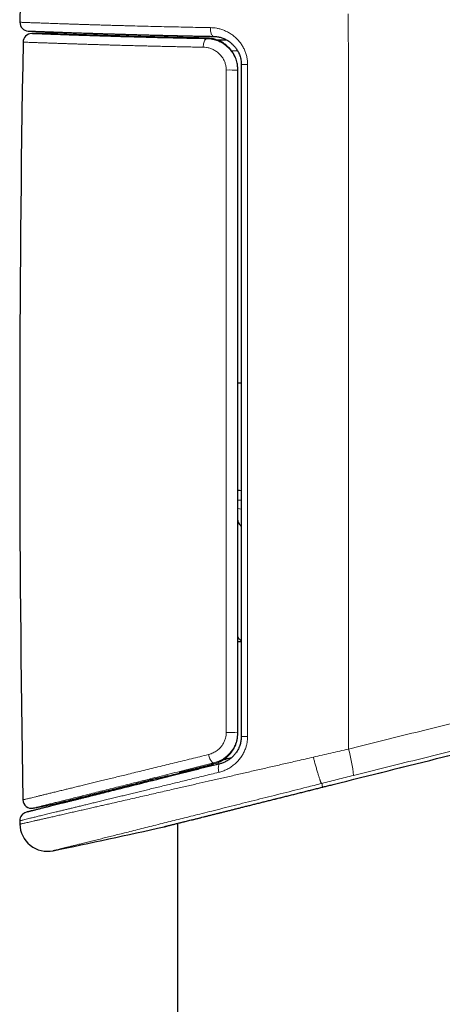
# Model space of a CAD drawing. Header units: millimetres. Extents: x 8 to 791, y 12 to 1717.
# Tile 328 of 344: x 685 to 710, y 1333 to 1390. Entities that reach past the tile are written whole.
import ezdxf

# ---------------------------------------------------------------- set-up
doc = ezdxf.new("R2010")
doc.units = ezdxf.units.MM

msp = doc.modelspace()

# ---------------------------------------------------------------- linework, layer by layer
at = {"color": 7, "linetype": 'Continuous', "lineweight": 30}
for p, q in [((685.383, 1390.818), (685.363, 1389.797)), ((687.449, 1389.137), (686.042, 1389.137)), ((688.075, 1389.117), (688.923, 1389.07)), ((691.512, 1388.989), (691.547, 1388.986)), ((694.496, 1389.02), (694.496, 1388.911)), ((696.728, 1388.787), (697.321, 1388.787)), ((697.996, 1368.887), (698.196, 1368.887)), ((698.196, 1362.643), (697.996, 1362.678)), ((698.196, 1362.625), (697.996, 1362.661)), ((697.995, 1362.11), (698.194, 1362.084)), ((698.196, 1353.887), (697.996, 1353.887)), ((697.382, 1347.111), (697.647, 1347.179)), ((695.784, 1346.57), (695.956, 1346.61)), ((693.94, 1346.104), (693.882, 1346.088)), ((694.496, 1346.242), (694.496, 1346.194)), ((694.643, 1346.318), (694.647, 1346.319)), ((694.496, 1343.355), (694.496, 1085.729))]:
    msp.add_line(p, q, dxfattribs=at)
at = {"color": 8, "linetype": 'Continuous', "lineweight": 0}
for p, q in [((687.068, 1389.135), (687.05, 1389.136)), ((690.901, 1389.004), (691.035, 1389.004)), ((696.208, 1388.876), (696.199, 1388.876)), ((697.985, 1388.139), (697.633, 1388.139)), ((698.194, 1361.58), (697.994, 1361.606)), ((695.831, 1346.615), (695.784, 1346.57)), ((696.614, 1346.813), (696.605, 1346.811)), ((694.596, 1346.306), (694.643, 1346.318)), ((702.856, 1345.67), (702.866, 1345.672)), ((702.919, 1345.46), (702.919, 1345.461)), ((703.517, 1345.61), (703.517, 1345.61))]:
    msp.add_line(p, q, dxfattribs=at)
at = {"color": 8, "linetype": 'Continuous', "lineweight": 0, "flags": 128}
for points in [[(704.404, 1390.281), (704.407, 1387.003), (704.41, 1383.725), (704.413, 1380.447), (704.414, 1377.168), (704.416, 1373.89), (704.416, 1370.611), (704.417, 1367.333), (704.417, 1364.054), (704.416, 1360.776), (704.415, 1357.497), (704.414, 1354.219), (704.412, 1350.941), (704.409, 1347.662)], [(696.591, 1388.977), (696.573, 1388.98), (696.547, 1388.991), (696.522, 1389.011), (696.499, 1389.04), (696.478, 1389.077), (696.458, 1389.121), (696.442, 1389.171), (696.428, 1389.228), (696.417, 1389.288), (696.41, 1389.352), (696.406, 1389.419), (696.406, 1389.486)], [(687.542, 1389.119), (687.507, 1389.131), (687.466, 1389.137)], [(696.199, 1388.841), (696.17, 1388.834), (696.142, 1388.817), (696.115, 1388.792), (696.09, 1388.758), (696.067, 1388.716), (696.046, 1388.667), (696.028, 1388.611), (696.013, 1388.551), (696.002, 1388.486), (695.994, 1388.419), (695.991, 1388.35)], [(696.605, 1346.866), (696.579, 1346.867), (696.55, 1346.877), (696.52, 1346.895), (696.49, 1346.921), (696.46, 1346.955), (696.431, 1346.996), (696.402, 1347.044), (696.376, 1347.097), (696.351, 1347.155), (696.329, 1347.216), (696.309, 1347.28), (696.293, 1347.345)], [(696.954, 1346.81), (696.94, 1346.805), (696.92, 1346.79), (696.903, 1346.768), (696.889, 1346.738), (696.878, 1346.702), (696.871, 1346.659), (696.866, 1346.611), (696.865, 1346.558), (696.868, 1346.501), (696.874, 1346.441), (696.883, 1346.38), (696.896, 1346.317)]]:
    msp.add_lwpolyline(points, dxfattribs=at)
at = {"color": 7, "linetype": 'Continuous', "lineweight": 30, "flags": 128}
msp.add_lwpolyline([(685.353, 1343.509), (685.354, 1343.484), (685.354, 1343.459), (685.355, 1343.434), (685.355, 1343.409), (685.356, 1343.384), (685.356, 1343.359), (685.357, 1343.333), (685.357, 1343.308)], dxfattribs=at)
at = {"color": 7, "linetype": 'Continuous', "lineweight": 30}
for centre, radius, start, end in [((685.863, 1389.787), 0.5, 178.9356, 267.7571), ((686.042, 1388.637), 0.5, 90, 178.9877), ((687.449, 1388.637), 0.5, 88.983, 89.9962), ((1945.291, 1366.387), 1259.945, 178.987731, 180.985327), ((686.032, 1344.729), 0.5, 180.9451, 282.0421), ((604.495, 1740.548), 404.63, 281.64037, 281.8587), ((685.853, 1343.518), 0.5, 103.9962, 181.0409), ((686.957, 1343.338), 1.6, 181.0491, 281.7296), ((604.495, 1740.548), 407.28, 281.72816, 282.65641), ((693.621, 1343.652), 0.5, 282.8036, 283.9889)]:
    msp.add_arc(centre, radius, start, end, dxfattribs=at)
at = {"color": 8, "linetype": 'Continuous', "lineweight": 0}
for centre, radius, start, end in [((687.455, 1388.95), 0.188, 64.3987, 89.4048), ((687.457, 1388.638), 0.499, 88.983, 90.0019), ((689.697, 1389.007), 1.626, 176.0881, 176.7311), ((697.534, 1376.673), 10.357, 87.4464, 91.1522), ((698.487, 1382.597), 4.758, 89.0941, 93.5079), ((697.535, 1360.659), 12.031, 269.0093, 272.1972), ((698.487, 1353.936), 5.548, 266.9902, 270.7781), ((696.336, 1345.283), 8.417, 5.8167, 16.4236)]:
    msp.add_arc(centre, radius, start, end, dxfattribs=at)
for points, knots in [([(696.406, 1389.486), (696.176, 1389.491), (695.716, 1389.499), (695.042, 1389.512), (694.379, 1389.526), (693.73, 1389.54), (693.095, 1389.555), (692.476, 1389.571), (691.975, 1389.584), (691.585, 1389.594), (691.277, 1389.602), (690.958, 1389.611), (690.628, 1389.621), (690.306, 1389.63), (689.998, 1389.639), (689.702, 1389.648), (689.419, 1389.657), (689.145, 1389.665), (688.884, 1389.674), (688.636, 1389.681), (688.401, 1389.689), (688.174, 1389.697), (687.957, 1389.704), (687.75, 1389.711), (687.543, 1389.718), (687.336, 1389.725), (687.132, 1389.732), (686.938, 1389.739), (686.757, 1389.745), (686.589, 1389.751), (686.434, 1389.757), (686.29, 1389.762), (686.158, 1389.767), (686.038, 1389.771), (685.93, 1389.775), (685.831, 1389.779), (685.742, 1389.782), (685.663, 1389.785), (685.576, 1389.789), (685.489, 1389.792), (685.417, 1389.795), (685.372, 1389.796), (685.366, 1389.796), (685.363, 1389.797)], [0, 0, 0, 0, 0.035513, 0.071154, 0.106858, 0.142784, 0.178774, 0.214989, 0.25127, 0.269474, 0.287687, 0.309481, 0.331276, 0.353127, 0.374979, 0.395806, 0.416633, 0.43751, 0.458387, 0.478027, 0.497668, 0.51735, 0.537032, 0.556202, 0.575381, 0.597181, 0.61898, 0.640837, 0.662694, 0.683526, 0.704358, 0.72524, 0.746122, 0.765767, 0.785412, 0.8051, 0.824787, 0.843962, 0.863146, 0.897249, 0.931352, 0.965676, 1, 1, 1, 1]), ([(698.562, 1387.354), (698.559, 1387.431), (698.554, 1387.586), (698.513, 1387.815), (698.45, 1388.039), (698.36, 1388.253), (698.249, 1388.455), (698.116, 1388.646), (697.963, 1388.821), (697.791, 1388.979), (697.602, 1389.12), (697.397, 1389.24), (697.178, 1389.339), (696.969, 1389.408), (696.772, 1389.452), (696.589, 1389.479), (696.467, 1389.484), (696.406, 1389.486)], [0, 0, 0, 0, 0.066897, 0.134028, 0.200936, 0.268156, 0.335596, 0.402834, 0.472005, 0.541389, 0.610583, 0.683157, 0.755943, 0.828541, 0.885662, 0.942873, 1, 1, 1, 1]), ([(696.199, 1388.841), (696.002, 1388.845), (695.609, 1388.852), (695.033, 1388.864), (694.5, 1388.876), (694.01, 1388.887), (693.56, 1388.898), (693.069, 1388.91), (692.54, 1388.924), (691.98, 1388.939), (691.456, 1388.954), (690.969, 1388.968), (690.516, 1388.982), (690.106, 1388.995), (689.738, 1389.006), (689.406, 1389.017), (689.052, 1389.029), (688.68, 1389.041), (688.3, 1389.054), (687.951, 1389.066), (687.632, 1389.078), (687.343, 1389.088), (687.081, 1389.098), (686.846, 1389.107), (686.639, 1389.114), (686.462, 1389.121), (686.314, 1389.127), (686.206, 1389.131), (686.129, 1389.134), (686.079, 1389.136), (686.048, 1389.137), (686.044, 1389.137), (686.042, 1389.137)], [0, 0, 0, 0, 0.032825, 0.065662, 0.098488, 0.125686, 0.152891, 0.180089, 0.216829, 0.253568, 0.290518, 0.323856, 0.357206, 0.390544, 0.418177, 0.445817, 0.47345, 0.510792, 0.548133, 0.585695, 0.621947, 0.658408, 0.694868, 0.731769, 0.76867, 0.806021, 0.843372, 0.880943, 0.910699, 0.940472, 0.970244, 1, 1, 1, 1]), ([(687.05, 1389.136), (687.047, 1389.136), (687.043, 1389.136), (687.063, 1389.136), (687.07, 1389.136)], [0, 0, 0, 0, 0.605342, 1, 1, 1, 1]), ([(691.035, 1389.004), (690.902, 1389.008), (690.635, 1389.016), (690.258, 1389.027), (689.899, 1389.038), (689.556, 1389.049), (689.23, 1389.06), (688.923, 1389.07), (688.637, 1389.08), (688.367, 1389.089), (688.113, 1389.098), (687.88, 1389.106), (687.673, 1389.113), (687.491, 1389.12), (687.336, 1389.125), (687.21, 1389.13), (687.111, 1389.133), (687.07, 1389.135), (687.05, 1389.136)], [0, 0, 0, 0, 0.058576, 0.117194, 0.175811, 0.234388, 0.29434, 0.354338, 0.414335, 0.474288, 0.539034, 0.603836, 0.668638, 0.733384, 0.800008, 0.866692, 0.933376, 1, 1, 1, 1]), ([(687.457, 1389.137), (687.452, 1389.137), (687.447, 1389.137), (687.449, 1389.137), (687.449, 1389.137)], [0, 0, 0, 0, 0.999032, 1, 1, 1, 1]), ([(696.199, 1388.876), (696.115, 1388.877), (695.833, 1388.883), (695.361, 1388.892), (694.789, 1388.904), (694.229, 1388.917), (693.693, 1388.929), (693.182, 1388.942), (692.696, 1388.954), (692.224, 1388.967), (691.766, 1388.979), (691.322, 1388.992), (691.041, 1389), (690.901, 1389.004)], [0, 0, 0, 0, 0.041645, 0.139948, 0.23825, 0.337192, 0.436134, 0.529477, 0.622854, 0.716197, 0.810786, 0.905411, 1, 1, 1, 1]), ([(696.199, 1388.876), (696.199, 1388.869), (696.199, 1388.857), (696.199, 1388.845), (696.199, 1388.841)], [0, 0, 0, 0, 0.6343831, 1, 1, 1, 1]), ([(697.807, 1387.858), (697.806, 1387.862), (697.782, 1387.915), (697.724, 1388.012), (697.633, 1388.148), (697.528, 1388.275), (697.411, 1388.393), (697.283, 1388.501), (697.144, 1388.598), (696.995, 1388.682), (696.842, 1388.751), (696.685, 1388.805), (696.527, 1388.844), (696.364, 1388.869), (696.254, 1388.874), (696.199, 1388.876)], [0, 0, 0, 0, 0.006675, 0.08531, 0.164599, 0.24594, 0.327978, 0.410832, 0.494388, 0.580138, 0.666629, 0.748397, 0.830778, 0.915066, 1, 1, 1, 1]), ([(697.996, 1387.019), (697.993, 1387.098), (697.988, 1387.24), (697.949, 1387.441), (697.895, 1387.623), (697.829, 1387.784), (697.756, 1387.924), (697.668, 1388.064), (697.553, 1388.213), (697.407, 1388.363), (697.247, 1388.494), (697.075, 1388.605), (696.893, 1388.696), (696.713, 1388.762), (696.537, 1388.807), (696.369, 1388.834), (696.256, 1388.839), (696.199, 1388.841)], [0, 0, 0, 0, 0.081422, 0.146752, 0.212273, 0.277609, 0.327392, 0.377176, 0.45059, 0.524256, 0.597685, 0.67006, 0.742657, 0.815043, 0.876652, 0.938388, 1, 1, 1, 1]), ([(685.542, 1388.646), (685.544, 1388.646), (685.548, 1388.646), (685.58, 1388.645), (685.632, 1388.643), (685.709, 1388.64), (685.819, 1388.636), (685.966, 1388.63), (686.144, 1388.624), (686.354, 1388.616), (686.594, 1388.607), (686.866, 1388.598), (687.169, 1388.587), (687.457, 1388.577), (687.718, 1388.568), (687.942, 1388.561), (688.176, 1388.553), (688.416, 1388.545), (688.662, 1388.537), (688.913, 1388.529), (689.173, 1388.521), (689.436, 1388.512), (689.702, 1388.504), (689.97, 1388.496), (690.245, 1388.488), (690.524, 1388.48), (690.808, 1388.472), (691.108, 1388.463), (691.426, 1388.454), (691.763, 1388.445), (692.109, 1388.436), (692.456, 1388.427), (692.804, 1388.419), (693.153, 1388.41), (693.508, 1388.402), (693.863, 1388.394), (694.215, 1388.386), (694.565, 1388.378), (694.919, 1388.371), (695.275, 1388.364), (695.632, 1388.357), (695.871, 1388.352), (695.991, 1388.35)], [0, 0, 0, 0, 0.029686, 0.059372, 0.089196, 0.11902, 0.155458, 0.192027, 0.22866, 0.265522, 0.302449, 0.339608, 0.376834, 0.414197, 0.436559, 0.458921, 0.481341, 0.503762, 0.525131, 0.5465, 0.56792, 0.589341, 0.609493, 0.629645, 0.649839, 0.670034, 0.689703, 0.709381, 0.731405, 0.753428, 0.775508, 0.797587, 0.818628, 0.839668, 0.860758, 0.881847, 0.901684, 0.92152, 0.941398, 0.961276, 0.980633, 1, 1, 1, 1]), ([(695.991, 1388.35), (696.053, 1388.346), (696.179, 1388.339), (696.339, 1388.302), (696.469, 1388.257), (696.572, 1388.212), (696.672, 1388.158), (696.767, 1388.096), (696.857, 1388.027), (696.941, 1387.949), (697.02, 1387.864), (697.089, 1387.774), (697.148, 1387.682), (697.196, 1387.592), (697.238, 1387.498), (697.271, 1387.401), (697.298, 1387.301), (697.32, 1387.176), (697.324, 1387.084), (697.326, 1387.027)], [0, 0, 0, 0, 0.0946, 0.190726, 0.245303, 0.300191, 0.35609, 0.412354, 0.466472, 0.520953, 0.576633, 0.632751, 0.681554, 0.73068, 0.777546, 0.82472, 0.872894, 0.921424, 1, 1, 1, 1]), ([(697.326, 1387.027), (697.326, 1386.861), (697.326, 1385.289), (697.327, 1382.312), (697.327, 1378.096), (697.328, 1373.88), (697.328, 1369.664), (697.328, 1365.447), (697.328, 1361.23), (697.327, 1357.013), (697.327, 1352.813), (697.327, 1350.019), (697.327, 1348.63)], [0, 0, 0, 0, 0.013021, 0.122816, 0.232611, 0.342411, 0.452213, 0.56203, 0.671848, 0.781671, 0.891494, 1, 1, 1, 1]), ([(698.562, 1348.389), (698.563, 1349.837), (698.563, 1352.733), (698.563, 1357.078), (698.563, 1361.424), (698.563, 1365.769), (698.563, 1370.115), (698.563, 1374.461), (698.563, 1378.807), (698.563, 1383.105), (698.562, 1385.953), (698.562, 1387.354)], [0, 0, 0, 0, 0.111509, 0.223017, 0.334528, 0.446043, 0.557573, 0.669104, 0.78064, 0.892177, 1, 1, 1, 1]), ([(729.396, 1353.88), (729.012, 1353.785), (727.409, 1353.386), (724.892, 1352.76), (721.845, 1352.002), (718.792, 1351.242), (715.43, 1350.405), (711.757, 1349.491), (708.084, 1348.577), (705.634, 1347.967), (704.409, 1347.662)], [0, 0, 0, 0, 0.0461816, 0.1925895, 0.3024042, 0.412219, 0.5591591, 0.7061043, 0.8530495, 1, 1, 1, 1]), ([(704.709, 1346.136), (705.932, 1346.44), (708.377, 1347.049), (712.044, 1347.963), (715.711, 1348.876), (719.367, 1349.786), (723.013, 1350.694), (726.353, 1351.525), (728.48, 1352.054), (729.396, 1352.282)], [0, 0, 0, 0, 0.1484718, 0.2969478, 0.4454238, 0.5939041, 0.7412518, 0.8885994, 1, 1, 1, 1]), ([(703.517, 1345.61), (710.347, 1347.316), (718.974, 1349.472), (727.599, 1351.635), (729.396, 1352.086)], [0, 0, 0, 0, 0.791729, 1, 1, 1, 1]), ([(697.327, 1348.63), (697.324, 1348.574), (697.32, 1348.46), (697.289, 1348.314), (697.251, 1348.193), (697.211, 1348.095), (697.162, 1347.999), (697.096, 1347.891), (697.005, 1347.773), (696.897, 1347.664), (696.79, 1347.576), (696.686, 1347.506), (696.575, 1347.446), (696.445, 1347.388), (696.349, 1347.361), (696.293, 1347.345)], [0, 0, 0, 0, 0.091612, 0.185075, 0.242711, 0.300768, 0.360113, 0.419886, 0.513453, 0.608547, 0.679459, 0.750947, 0.824184, 0.897995, 1, 1, 1, 1]), ([(696.605, 1346.866), (696.68, 1346.888), (696.808, 1346.924), (696.981, 1347.001), (697.128, 1347.083), (697.27, 1347.179), (697.417, 1347.302), (697.563, 1347.453), (697.684, 1347.614), (697.773, 1347.763), (697.838, 1347.893), (697.893, 1348.03), (697.945, 1348.199), (697.987, 1348.401), (697.993, 1348.558), (697.996, 1348.637)], [0, 0, 0, 0, 0.098764, 0.168229, 0.238248, 0.310062, 0.382516, 0.476023, 0.571031, 0.629692, 0.688735, 0.74899, 0.80967, 0.903982, 1, 1, 1, 1]), ([(696.896, 1346.317), (696.975, 1346.34), (697.134, 1346.384), (697.364, 1346.484), (697.583, 1346.608), (697.788, 1346.759), (697.975, 1346.932), (698.139, 1347.125), (698.278, 1347.333), (698.39, 1347.552), (698.472, 1347.77), (698.525, 1347.982), (698.556, 1348.184), (698.56, 1348.321), (698.562, 1348.389)], [0, 0, 0, 0, 0.089759, 0.179772, 0.2695, 0.358713, 0.448217, 0.537393, 0.621978, 0.706854, 0.791412, 0.860884, 0.930535, 1, 1, 1, 1]), ([(696.605, 1346.811), (696.638, 1346.819), (696.734, 1346.845), (696.889, 1346.903), (697.068, 1346.991), (697.235, 1347.097), (697.386, 1347.219), (697.523, 1347.354), (697.644, 1347.502), (697.741, 1347.648), (697.79, 1347.747), (697.811, 1347.789)], [0, 0, 0, 0, 0.063932, 0.189671, 0.315759, 0.441474, 0.560189, 0.679225, 0.797918, 0.913951, 1, 1, 1, 1]), ([(704.409, 1347.662), (704.24, 1347.624), (703.902, 1347.547), (703.394, 1347.431), (702.886, 1347.314), (702.548, 1347.236), (702.378, 1347.196)], [0, 0, 0, 0, 0.249531, 0.499249, 0.74953, 1, 1, 1, 1]), ([(685.357, 1343.308), (685.357, 1343.308), (685.355, 1343.308), (685.365, 1343.31), (685.392, 1343.316), (685.44, 1343.327), (685.507, 1343.342), (685.593, 1343.362), (685.7, 1343.386), (685.826, 1343.415), (685.97, 1343.448), (686.133, 1343.485), (686.313, 1343.526), (686.511, 1343.571), (686.728, 1343.62), (686.961, 1343.673), (687.212, 1343.73), (687.48, 1343.791), (687.766, 1343.856), (688.069, 1343.925), (688.373, 1343.994), (688.677, 1344.063), (688.976, 1344.132), (689.287, 1344.202), (689.589, 1344.271), (689.877, 1344.337), (690.15, 1344.399), (690.43, 1344.463), (690.759, 1344.538), (691.139, 1344.624), (691.575, 1344.724), (692.023, 1344.826), (692.463, 1344.927), (692.891, 1345.024), (693.305, 1345.119), (693.728, 1345.215), (694.129, 1345.307), (694.508, 1345.394), (694.862, 1345.475), (695.221, 1345.557), (695.69, 1345.664), (696.273, 1345.797), (696.977, 1345.958), (697.693, 1346.122), (698.422, 1346.289), (699.162, 1346.459), (699.911, 1346.63), (700.542, 1346.775), (701.05, 1346.892), (701.462, 1346.986), (701.905, 1347.088), (702.22, 1347.16), (702.378, 1347.196)], [0, 0, 0, 0, 0.000017, 0.021205, 0.042416, 0.063697, 0.085002, 0.106517, 0.128031, 0.149643, 0.171256, 0.192572, 0.213889, 0.2353, 0.256711, 0.277958, 0.299228, 0.320635, 0.342042, 0.363542, 0.385042, 0.403562, 0.422082, 0.440661, 0.45924, 0.474138, 0.489036, 0.503964, 0.518892, 0.540332, 0.561772, 0.583302, 0.604831, 0.623372, 0.641913, 0.66051, 0.679108, 0.694018, 0.708928, 0.723867, 0.738806, 0.766769, 0.794816, 0.822911, 0.851142, 0.879422, 0.907838, 0.936304, 0.950577, 0.964857, 0.982423, 1, 1, 1, 1]), ([(685.533, 1344.721), (685.534, 1344.721), (685.536, 1344.722), (685.562, 1344.728), (685.607, 1344.739), (685.67, 1344.754), (685.751, 1344.774), (685.851, 1344.798), (685.971, 1344.827), (686.114, 1344.862), (686.275, 1344.901), (686.455, 1344.945), (686.65, 1344.992), (686.86, 1345.043), (687.088, 1345.099), (687.331, 1345.158), (687.588, 1345.221), (687.846, 1345.283), (688.102, 1345.346), (688.354, 1345.407), (688.618, 1345.471), (688.893, 1345.538), (689.181, 1345.609), (689.482, 1345.682), (689.793, 1345.758), (690.116, 1345.836), (690.451, 1345.918), (690.8, 1346.003), (691.158, 1346.09), (691.546, 1346.185), (691.967, 1346.288), (692.421, 1346.399), (692.887, 1346.513), (693.359, 1346.628), (693.835, 1346.744), (694.314, 1346.861), (694.802, 1346.98), (695.296, 1347.101), (695.792, 1347.223), (696.126, 1347.304), (696.293, 1347.345)], [0, 0, 0, 0, 0.024136, 0.051785, 0.079557, 0.107328, 0.134457, 0.161614, 0.190192, 0.218771, 0.247485, 0.276199, 0.303844, 0.331489, 0.359255, 0.387021, 0.414141, 0.441288, 0.464242, 0.487196, 0.510217, 0.533239, 0.556716, 0.580193, 0.603741, 0.627289, 0.651343, 0.675397, 0.699526, 0.723655, 0.751925, 0.780194, 0.808583, 0.836972, 0.864287, 0.891602, 0.919022, 0.946441, 0.973209, 1, 1, 1, 1]), ([(702.378, 1347.196), (702.394, 1347.136), (702.417, 1347.043), (702.452, 1346.909), (702.483, 1346.794), (702.517, 1346.67), (702.55, 1346.549), (702.584, 1346.433), (702.615, 1346.324), (702.646, 1346.221), (702.676, 1346.123), (702.705, 1346.034), (702.731, 1345.955), (702.756, 1345.884), (702.779, 1345.821), (702.799, 1345.769), (702.817, 1345.728), (702.833, 1345.698), (702.846, 1345.677), (702.853, 1345.672), (702.856, 1345.67)], [0, 0, 0, 0, 0.076454, 0.117446, 0.171627, 0.226185, 0.28193, 0.338084, 0.392266, 0.446824, 0.502568, 0.558723, 0.612905, 0.667463, 0.723207, 0.779361, 0.833543, 0.888101, 0.943846, 1, 1, 1, 1]), ([(696.605, 1346.866), (696.399, 1346.814), (695.985, 1346.71), (695.378, 1346.557), (694.782, 1346.408), (694.194, 1346.26), (693.616, 1346.115), (693.049, 1345.972), (692.497, 1345.834), (691.964, 1345.7), (691.45, 1345.571), (690.956, 1345.447), (690.481, 1345.328), (690.023, 1345.213), (689.583, 1345.103), (689.163, 1344.998), (688.767, 1344.899), (688.401, 1344.807), (688.064, 1344.722), (687.756, 1344.645), (687.473, 1344.575), (687.213, 1344.51), (686.979, 1344.451), (686.77, 1344.399), (686.59, 1344.354), (686.441, 1344.316), (686.321, 1344.287), (686.231, 1344.264), (686.169, 1344.249), (686.136, 1344.24), (686.136, 1344.24), (686.136, 1344.24)], [0, 0, 0, 0, 0.034126, 0.068278, 0.102429, 0.136555, 0.17153, 0.206533, 0.241535, 0.276509, 0.311314, 0.346147, 0.38098, 0.415785, 0.451546, 0.487338, 0.523129, 0.558889, 0.593332, 0.627803, 0.662274, 0.696716, 0.732133, 0.767583, 0.803033, 0.83845, 0.872878, 0.907335, 0.941792, 0.976219, 1, 1, 1, 1]), ([(693.882, 1346.088), (693.967, 1346.11), (694.221, 1346.174), (694.658, 1346.283), (695.139, 1346.404), (695.573, 1346.513), (695.829, 1346.577), (695.957, 1346.61)], [0, 0, 0, 0, 0.129936, 0.388394, 0.647327, 0.823589, 1, 1, 1, 1]), ([(694.596, 1346.306), (694.757, 1346.346), (695.08, 1346.427), (695.578, 1346.552), (696.085, 1346.68), (696.432, 1346.767), (696.605, 1346.811)], [0, 0, 0, 0, 0.24922, 0.498751, 0.749219, 1, 1, 1, 1]), ([(696.605, 1346.866), (696.605, 1346.859), (696.605, 1346.84), (696.605, 1346.822), (696.605, 1346.811)], [0, 0, 0, 0, 0.37897, 1, 1, 1, 1]), ([(696.896, 1346.317), (696.746, 1346.281), (696.447, 1346.208), (696.014, 1346.102), (695.594, 1346), (695.188, 1345.901), (694.786, 1345.803), (694.396, 1345.708), (694.017, 1345.615), (693.649, 1345.525), (693.286, 1345.437), (692.936, 1345.352), (692.598, 1345.27), (692.273, 1345.19), (691.953, 1345.112), (691.641, 1345.036), (691.337, 1344.963), (691.031, 1344.888), (690.721, 1344.813), (690.407, 1344.736), (690.1, 1344.662), (689.806, 1344.59), (689.524, 1344.522), (689.255, 1344.456), (688.993, 1344.393), (688.743, 1344.332), (688.507, 1344.275), (688.282, 1344.22), (688.065, 1344.167), (687.857, 1344.117), (687.658, 1344.068), (687.415, 1344.009), (687.134, 1343.941), (686.829, 1343.867), (686.55, 1343.8), (686.298, 1343.738), (686.074, 1343.684), (685.879, 1343.637), (685.713, 1343.597), (685.58, 1343.564), (685.478, 1343.54), (685.407, 1343.522), (685.362, 1343.511), (685.356, 1343.51), (685.353, 1343.509)], [0, 0, 0, 0, 0.0225447, 0.0451047, 0.0662354, 0.087366, 0.1085481, 0.1297302, 0.1499118, 0.1700934, 0.1903205, 0.2105476, 0.2295698, 0.2485921, 0.267653, 0.2867139, 0.3052747, 0.3238445, 0.3444959, 0.3651472, 0.3858492, 0.4065511, 0.4262762, 0.4460012, 0.465771, 0.4855409, 0.5041341, 0.5227273, 0.5413587, 0.55999, 0.578133, 0.5962849, 0.6299373, 0.6635897, 0.6974753, 0.7313608, 0.7654944, 0.799628, 0.8340093, 0.8683905, 0.9011823, 0.9339742, 0.9669875, 1, 1, 1, 1]), ([(702.866, 1345.672), (703.019, 1345.711), (703.325, 1345.789), (703.786, 1345.905), (704.248, 1346.021), (704.555, 1346.097), (704.709, 1346.136)], [0, 0, 0, 0, 0.2495363, 0.4992572, 0.7495352, 1, 1, 1, 1]), ([(702.856, 1345.67), (702.711, 1345.633), (702.422, 1345.561), (701.905, 1345.431), (701.307, 1345.28), (700.627, 1345.109), (699.95, 1344.939), (699.275, 1344.77), (698.606, 1344.602), (697.941, 1344.435), (697.283, 1344.27), (696.66, 1344.114), (696.073, 1343.967), (695.536, 1343.833), (695.028, 1343.705), (694.545, 1343.585), (694.073, 1343.467), (693.598, 1343.348), (693.121, 1343.228), (692.644, 1343.109), (692.183, 1342.994), (691.74, 1342.883), (691.327, 1342.78), (690.943, 1342.684), (690.587, 1342.595), (690.247, 1342.51), (689.913, 1342.427), (689.587, 1342.346), (689.271, 1342.267), (688.979, 1342.194), (688.712, 1342.127), (688.475, 1342.068), (688.266, 1342.016), (688.082, 1341.97), (687.916, 1341.929), (687.763, 1341.891), (687.628, 1341.857), (687.511, 1341.828), (687.422, 1341.806), (687.358, 1341.79), (687.314, 1341.779), (687.289, 1341.773), (687.28, 1341.77), (687.282, 1341.771), (687.282, 1341.771)], [0, 0, 0, 0, 0.017651, 0.035302, 0.063208, 0.091115, 0.119269, 0.147422, 0.175902, 0.204381, 0.233119, 0.261857, 0.287345, 0.312834, 0.335997, 0.359174, 0.382351, 0.405514, 0.430994, 0.456483, 0.481962, 0.507363, 0.532764, 0.555859, 0.578969, 0.602078, 0.625173, 0.650596, 0.676027, 0.701449, 0.72619, 0.75093, 0.773425, 0.795933, 0.818441, 0.840935, 0.865693, 0.89046, 0.915219, 0.936369, 0.95756, 0.978751, 0.999984, 1, 1, 1, 1]), ([(693.732, 1343.165), (693.732, 1343.165), (693.733, 1343.165), (693.756, 1343.171), (693.794, 1343.18), (693.85, 1343.194), (693.922, 1343.212), (694.01, 1343.234), (694.112, 1343.259), (694.23, 1343.289), (694.364, 1343.322), (694.513, 1343.359), (694.678, 1343.4), (694.858, 1343.445), (695.045, 1343.492), (695.237, 1343.54), (695.427, 1343.587), (695.622, 1343.636), (695.822, 1343.686), (696.031, 1343.738), (696.24, 1343.79), (696.448, 1343.842), (696.653, 1343.893), (696.865, 1343.946), (697.099, 1344.004), (697.357, 1344.069), (697.634, 1344.138), (697.912, 1344.207), (698.191, 1344.277), (698.476, 1344.348), (698.755, 1344.418), (699.029, 1344.486), (699.295, 1344.553), (699.564, 1344.62), (699.854, 1344.693), (700.165, 1344.771), (700.489, 1344.852), (700.809, 1344.932), (701.126, 1345.011), (701.445, 1345.091), (701.754, 1345.168), (702.053, 1345.243), (702.34, 1345.315), (702.629, 1345.387), (702.822, 1345.436), (702.919, 1345.46)], [0, 0, 0, 0, 0.022107, 0.049158, 0.076209, 0.103459, 0.13076, 0.157161, 0.183608, 0.21024, 0.236871, 0.263689, 0.290507, 0.317514, 0.344568, 0.368347, 0.392158, 0.414433, 0.436708, 0.459086, 0.481465, 0.501236, 0.521007, 0.540848, 0.56069, 0.585069, 0.609481, 0.632317, 0.655154, 0.678096, 0.701038, 0.721305, 0.741572, 0.761911, 0.78225, 0.806232, 0.830242, 0.852693, 0.875143, 0.89769, 0.920236, 0.940144, 0.960052, 0.980026, 1, 1, 1, 1]), ([(702.919, 1345.46), (703.018, 1345.485), (703.218, 1345.535), (703.417, 1345.585), (703.517, 1345.61)], [0, 0, 0, 0, 0.499779, 1, 1, 1, 1])]:
    msp.add_open_spline(points, degree=3, knots=knots, dxfattribs=at)
at = {"color": 7, "linetype": 'Continuous', "lineweight": 30}
for points, knots in [([(685.844, 1389.288), (685.844, 1389.288), (685.845, 1389.288), (685.85, 1389.287), (685.863, 1389.287), (685.884, 1389.286), (685.912, 1389.285), (685.948, 1389.284), (685.991, 1389.282), (686.042, 1389.28), (686.1, 1389.278), (686.165, 1389.275), (686.238, 1389.272), (686.317, 1389.269), (686.403, 1389.266), (686.497, 1389.263), (686.598, 1389.259), (686.706, 1389.255), (686.82, 1389.25), (686.942, 1389.246), (687.071, 1389.241), (687.207, 1389.236), (687.35, 1389.231), (687.5, 1389.225), (687.656, 1389.22), (687.819, 1389.214), (687.989, 1389.208), (688.164, 1389.202), (688.347, 1389.196), (688.536, 1389.189), (688.731, 1389.182), (688.933, 1389.176), (689.14, 1389.169), (689.353, 1389.162), (689.572, 1389.155), (689.796, 1389.148), (690.026, 1389.14), (690.262, 1389.133), (690.505, 1389.126), (690.753, 1389.118), (691.007, 1389.111), (691.265, 1389.103), (691.529, 1389.095), (691.797, 1389.088), (692.07, 1389.08), (692.347, 1389.073), (692.629, 1389.065), (692.916, 1389.058), (693.207, 1389.05), (693.502, 1389.043), (693.801, 1389.036), (694.104, 1389.029), (694.411, 1389.022), (694.723, 1389.015), (695.038, 1389.008), (695.357, 1389.001), (695.679, 1388.995), (696.004, 1388.988), (696.308, 1388.983), (696.505, 1388.979), (696.591, 1388.977)], [0, 0, 0, 0, 0.009225, 0.024676, 0.04133, 0.058628, 0.07603, 0.093537, 0.111105, 0.128704, 0.146309, 0.16389, 0.181422, 0.198882, 0.216251, 0.233611, 0.251131, 0.268622, 0.286095, 0.303561, 0.321029, 0.338509, 0.356009, 0.373542, 0.391118, 0.408666, 0.426103, 0.443585, 0.4611, 0.478637, 0.496185, 0.513729, 0.531256, 0.548754, 0.566212, 0.583643, 0.601099, 0.618604, 0.636146, 0.653711, 0.671289, 0.688868, 0.706431, 0.72397, 0.741471, 0.758918, 0.776381, 0.793901, 0.811392, 0.828865, 0.84633, 0.8638, 0.88128, 0.898783, 0.916319, 0.933901, 0.951381, 0.968813, 0.986323, 1, 1, 1, 1]), ([(691.077, 1389.003), (691.058, 1389.004), (690.961, 1389.006), (690.793, 1389.011), (690.572, 1389.018), (690.359, 1389.024), (690.152, 1389.031), (689.951, 1389.037), (689.756, 1389.043), (689.568, 1389.049), (689.386, 1389.055), (689.21, 1389.061), (689.04, 1389.066), (688.876, 1389.072), (688.719, 1389.077), (688.567, 1389.082), (688.422, 1389.087), (688.283, 1389.092), (688.151, 1389.097), (688.027, 1389.101), (687.91, 1389.105), (687.8, 1389.109), (687.697, 1389.112), (687.602, 1389.116), (687.514, 1389.119), (687.433, 1389.122), (687.36, 1389.125), (687.293, 1389.127), (687.234, 1389.129), (687.182, 1389.131), (687.137, 1389.133), (687.1, 1389.134), (687.077, 1389.135), (687.069, 1389.135), (687.068, 1389.135)], [0, 0, 0, 0, 0.008203, 0.041375, 0.074426, 0.107377, 0.140252, 0.173074, 0.205864, 0.238646, 0.271439, 0.304262, 0.337137, 0.370086, 0.403132, 0.436299, 0.469608, 0.503007, 0.536303, 0.569449, 0.602476, 0.635407, 0.668264, 0.70107, 0.733847, 0.76662, 0.799406, 0.832226, 0.865102, 0.89806, 0.931126, 0.96433, 0.997709, 1, 1, 1, 1]), ([(687.07, 1389.136), (687.073, 1389.136), (687.085, 1389.136), (687.135, 1389.137), (687.217, 1389.137), (687.324, 1389.137), (687.412, 1389.137), (687.457, 1389.137)], [0, 0, 0, 0, 0.084707, 0.309371, 0.540543, 0.766931, 1, 1, 1, 1]), ([(687.466, 1389.137), (687.488, 1389.137), (687.555, 1389.135), (687.68, 1389.133), (687.789, 1389.131), (687.844, 1389.13)], [0, 0, 0, 0, 0.192701, 0.590583, 1, 1, 1, 1]), ([(687.844, 1389.13), (687.882, 1389.128), (687.958, 1389.124), (688.036, 1389.12), (688.075, 1389.117)], [0, 0, 0, 0, 0.4966315, 1, 1, 1, 1]), ([(696.206, 1388.876), (696.206, 1388.876), (696.1, 1388.878), (695.893, 1388.882), (695.586, 1388.888), (695.282, 1388.894), (694.982, 1388.901), (694.684, 1388.907), (694.39, 1388.914), (694.098, 1388.92), (693.81, 1388.927), (693.526, 1388.934), (693.246, 1388.941), (692.971, 1388.948), (692.703, 1388.954), (692.439, 1388.961), (692.182, 1388.968), (691.93, 1388.975), (691.683, 1388.982), (691.442, 1388.989), (691.206, 1388.995), (691.039, 1389), (690.952, 1389.003), (690.94, 1389.003)], [0, 0, 0, 0, 0.000449, 0.052305, 0.104176, 0.156088, 0.208077, 0.260177, 0.312425, 0.364855, 0.417504, 0.470338, 0.523112, 0.57563, 0.627954, 0.680119, 0.732161, 0.784116, 0.836019, 0.887905, 0.939808, 0.991754, 1, 1, 1, 1]), ([(691.512, 1388.991), (691.487, 1388.991), (691.381, 1388.994), (691.201, 1388.999), (691.05, 1389.004), (690.974, 1389.006)], [0, 0, 0, 0, 0.136135, 0.569618, 1, 1, 1, 1]), ([(691.209, 1388.995), (691.152, 1388.999), (691.094, 1389.003), (691.036, 1389.004), (691.035, 1389.004)], [0, 0, 0, 0, 0.973067, 1, 1, 1, 1]), ([(697.799, 1387.876), (697.798, 1387.876), (697.782, 1387.911), (697.744, 1387.977), (697.684, 1388.074), (697.616, 1388.166), (697.544, 1388.255), (697.465, 1388.339), (697.382, 1388.418), (697.295, 1388.49), (697.204, 1388.557), (697.109, 1388.618), (697.009, 1388.673), (696.906, 1388.723), (696.8, 1388.765), (696.692, 1388.801), (696.581, 1388.831), (696.468, 1388.853), (696.353, 1388.868), (696.27, 1388.875), (696.224, 1388.875), (696.217, 1388.875)], [0, 0, 0, 0, 0.000239, 0.056668, 0.113509, 0.170705, 0.228182, 0.28585, 0.343594, 0.400452, 0.457504, 0.515361, 0.573471, 0.631879, 0.690613, 0.749689, 0.809101, 0.868831, 0.928843, 0.989091, 1, 1, 1, 1]), ([(696.591, 1388.977), (696.594, 1388.977), (696.632, 1388.978), (696.707, 1388.972), (696.815, 1388.959), (696.922, 1388.938), (697.026, 1388.91), (697.129, 1388.876), (697.229, 1388.834), (697.327, 1388.786), (697.422, 1388.732), (697.512, 1388.672), (697.598, 1388.606), (697.678, 1388.536), (697.753, 1388.46), (697.824, 1388.38), (697.889, 1388.295), (697.949, 1388.205), (698.003, 1388.111), (698.037, 1388.045), (698.052, 1388.011), (698.052, 1388.009)], [0, 0, 0, 0, 0.00477, 0.067029, 0.129052, 0.190521, 0.251152, 0.311102, 0.37108, 0.430795, 0.490028, 0.548581, 0.606288, 0.662985, 0.719071, 0.77458, 0.830464, 0.886482, 0.942342, 0.99777, 1, 1, 1, 1]), ([(697.996, 1387.056), (697.993, 1387.132), (697.988, 1387.259), (697.957, 1387.435), (697.919, 1387.583), (697.87, 1387.725), (697.828, 1387.815), (697.807, 1387.858)], [0, 0, 0, 0, 0.276228, 0.457749, 0.640648, 0.827869, 1, 1, 1, 1]), ([(698.053, 1388.008), (698.056, 1388.003), (698.078, 1387.957), (698.11, 1387.868), (698.148, 1387.742), (698.175, 1387.613), (698.193, 1387.48), (698.195, 1387.391), (698.196, 1387.345)], [0, 0, 0, 0, 0.026507, 0.225129, 0.415975, 0.608197, 0.802594, 1, 1, 1, 1]), ([(697.996, 1387.019), (697.996, 1387.02), (697.996, 1387.032), (697.996, 1387.044), (697.996, 1387.055), (697.996, 1387.056)], [0, 0, 0, 0, 0.094428, 0.952085, 1, 1, 1, 1]), ([(697.996, 1348.637), (697.996, 1350.025), (697.996, 1352.839), (697.996, 1357.078), (697.996, 1361.355), (697.996, 1365.632), (697.996, 1369.909), (697.996, 1374.187), (697.996, 1378.464), (697.996, 1382.742), (697.996, 1385.593), (697.996, 1387.019)], [0, 0, 0, 0, 0.108506, 0.219928, 0.33135, 0.442778, 0.554206, 0.665652, 0.777097, 0.888549, 1, 1, 1, 1]), ([(698.196, 1387.345), (698.196, 1385.946), (698.196, 1383.098), (698.196, 1378.803), (698.196, 1374.46), (698.196, 1370.116), (698.196, 1365.772), (698.196, 1361.428), (698.196, 1357.084), (698.196, 1352.74), (698.196, 1349.844), (698.196, 1348.396)], [0, 0, 0, 0, 0.107823, 0.219331, 0.33084, 0.442352, 0.553873, 0.665396, 0.776927, 0.888463, 1, 1, 1, 1]), ([(698.196, 1360.575), (698.193, 1360.577), (698.173, 1360.595), (698.129, 1360.647), (698.081, 1360.717), (698.045, 1360.793), (698.024, 1360.853), (698.009, 1360.914), (697.998, 1360.978), (697.997, 1361.023), (697.996, 1361.047)], [0, 0, 0, 0, 0.020003, 0.166747, 0.409609, 0.535017, 0.660324, 0.768006, 0.877868, 1, 1, 1, 1]), ([(697.996, 1354.166), (698.008, 1354.141), (698.032, 1354.091), (698.083, 1354.031), (698.138, 1353.989), (698.179, 1353.97), (698.196, 1353.963)], [0, 0, 0, 0, 0.270959, 0.542003, 0.811828, 1, 1, 1, 1]), ([(703.517, 1345.61), (707.788, 1346.678), (716.174, 1348.773), (724.801, 1350.932), (729.156, 1352.024), (729.396, 1352.084)], [0, 0, 0, 0, 0.4950633, 0.972161, 1, 1, 1, 1]), ([(697.811, 1347.789), (697.819, 1347.803), (697.856, 1347.874), (697.906, 1348.01), (697.957, 1348.196), (697.99, 1348.387), (697.994, 1348.517), (697.996, 1348.581)], [0, 0, 0, 0, 0.060783, 0.293447, 0.528732, 0.764737, 1, 1, 1, 1]), ([(697.996, 1348.581), (697.996, 1348.587), (697.996, 1348.603), (697.996, 1348.622), (697.996, 1348.635), (697.996, 1348.637)], [0, 0, 0, 0, 0.3066346, 0.9291377, 1, 1, 1, 1]), ([(698.196, 1348.396), (698.195, 1348.357), (698.193, 1348.28), (698.18, 1348.164), (698.16, 1348.049), (698.128, 1347.929), (698.099, 1347.838), (698.076, 1347.788), (698.072, 1347.779)], [0, 0, 0, 0, 0.180966, 0.364604, 0.548245, 0.7346, 0.954413, 1, 1, 1, 1]), ([(696.738, 1346.851), (696.761, 1346.858), (696.821, 1346.878), (696.914, 1346.917), (697.019, 1346.967), (697.121, 1347.025), (697.218, 1347.088), (697.311, 1347.158), (697.399, 1347.233), (697.482, 1347.313), (697.559, 1347.398), (697.631, 1347.488), (697.697, 1347.582), (697.756, 1347.68), (697.795, 1347.75), (697.812, 1347.787), (697.813, 1347.789)], [0, 0, 0, 0, 0.050085, 0.131044, 0.211689, 0.29194, 0.371742, 0.451071, 0.529926, 0.608337, 0.686542, 0.763568, 0.840551, 0.9179, 0.99535, 1, 1, 1, 1]), ([(698.072, 1347.778), (698.064, 1347.76), (698.044, 1347.71), (698.003, 1347.629), (697.95, 1347.536), (697.89, 1347.447), (697.826, 1347.363), (697.756, 1347.283), (697.682, 1347.208), (697.602, 1347.138), (697.517, 1347.072), (697.428, 1347.012), (697.335, 1346.958), (697.239, 1346.91), (697.141, 1346.868), (697.046, 1346.835), (696.983, 1346.818), (696.954, 1346.811)], [0, 0, 0, 0, 0.035108, 0.102435, 0.170111, 0.237864, 0.30534, 0.372582, 0.440642, 0.509898, 0.580082, 0.651006, 0.722447, 0.794154, 0.86586, 0.938026, 1, 1, 1, 1]), ([(697.131, 1347.033), (697.184, 1347.052), (697.267, 1347.08), (697.352, 1347.103), (697.382, 1347.111)], [0, 0, 0, 0, 0.646573, 1, 1, 1, 1]), ([(696.954, 1346.81), (696.884, 1346.793), (696.703, 1346.747), (696.411, 1346.674), (696.081, 1346.591), (695.754, 1346.509), (695.431, 1346.428), (695.111, 1346.348), (694.795, 1346.269), (694.482, 1346.191), (694.174, 1346.113), (693.869, 1346.037), (693.568, 1345.961), (693.271, 1345.887), (692.978, 1345.814), (692.69, 1345.742), (692.406, 1345.67), (692.126, 1345.6), (691.851, 1345.532), (691.58, 1345.464), (691.315, 1345.398), (691.056, 1345.333), (690.802, 1345.269), (690.553, 1345.207), (690.309, 1345.146), (690.071, 1345.087), (689.839, 1345.028), (689.613, 1344.972), (689.392, 1344.917), (689.177, 1344.863), (688.967, 1344.811), (688.763, 1344.76), (688.566, 1344.71), (688.375, 1344.663), (688.19, 1344.617), (688.011, 1344.572), (687.838, 1344.529), (687.671, 1344.487), (687.51, 1344.447), (687.357, 1344.409), (687.21, 1344.372), (687.071, 1344.337), (686.939, 1344.304), (686.813, 1344.273), (686.693, 1344.243), (686.58, 1344.215), (686.475, 1344.189), (686.376, 1344.164), (686.284, 1344.141), (686.199, 1344.12), (686.121, 1344.1), (686.05, 1344.083), (685.986, 1344.067), (685.929, 1344.053), (685.88, 1344.04), (685.837, 1344.03), (685.802, 1344.021), (685.774, 1344.014), (685.753, 1344.009), (685.739, 1344.005), (685.733, 1344.004), (685.733, 1344.004), (685.732, 1344.004)], [0, 0, 0, 0, 0.010767, 0.028138, 0.045512, 0.062778, 0.080036, 0.097287, 0.114528, 0.131758, 0.148975, 0.166177, 0.183362, 0.200535, 0.217681, 0.23483, 0.251998, 0.269174, 0.286342, 0.303491, 0.32061, 0.337689, 0.354717, 0.371681, 0.388712, 0.405697, 0.422647, 0.439572, 0.456483, 0.473392, 0.490306, 0.507236, 0.524194, 0.541011, 0.557822, 0.574696, 0.591609, 0.608535, 0.625442, 0.642302, 0.659091, 0.675785, 0.692375, 0.709142, 0.725898, 0.742622, 0.759326, 0.776021, 0.792717, 0.809422, 0.826147, 0.842902, 0.859604, 0.876224, 0.892878, 0.909555, 0.926246, 0.942937, 0.959617, 0.976272, 0.992893, 1, 1, 1, 1]), ([(693.94, 1346.102), (693.964, 1346.108), (694.072, 1346.136), (694.27, 1346.185), (694.534, 1346.251), (694.803, 1346.319), (695.077, 1346.388), (695.354, 1346.457), (695.637, 1346.528), (695.863, 1346.585), (695.997, 1346.619), (696.033, 1346.628)], [0, 0, 0, 0, 0.036112, 0.16583, 0.295889, 0.426258, 0.556908, 0.687802, 0.818907, 0.9502, 1, 1, 1, 1]), ([(695.783, 1346.569), (695.734, 1346.558), (695.636, 1346.535), (695.489, 1346.502), (695.343, 1346.469), (695.145, 1346.425), (694.899, 1346.371), (694.7, 1346.328), (694.599, 1346.306), (694.596, 1346.306)], [0, 0, 0, 0, 0.120331, 0.240757, 0.363322, 0.48591, 0.738759, 0.992129, 1, 1, 1, 1]), ([(694.643, 1346.317), (694.647, 1346.318), (694.745, 1346.343), (694.942, 1346.392), (695.232, 1346.465), (695.528, 1346.539), (695.828, 1346.615), (696.132, 1346.691), (696.395, 1346.757), (696.556, 1346.798), (696.614, 1346.813)], [0, 0, 0, 0, 0.006546, 0.156903, 0.307582, 0.458677, 0.610284, 0.762497, 0.915412, 1, 1, 1, 1]), ([(695.957, 1346.61), (696.037, 1346.63), (696.197, 1346.67), (696.404, 1346.736), (696.529, 1346.785), (696.576, 1346.803)], [0, 0, 0, 0, 0.381593, 0.764349, 1, 1, 1, 1]), ([(693.882, 1346.088), (693.626, 1346.03), (693.286, 1345.954), (692.947, 1345.878), (692.863, 1345.859)], [0, 0, 0, 0, 0.754992, 1, 1, 1, 1]), ([(687.646, 1344.554), (687.646, 1344.554), (687.642, 1344.553), (687.656, 1344.557), (687.693, 1344.566), (687.759, 1344.582), (687.85, 1344.605), (687.967, 1344.634), (688.112, 1344.67), (688.282, 1344.713), (688.456, 1344.756), (688.623, 1344.798), (688.807, 1344.844), (689.043, 1344.903), (689.311, 1344.97), (689.57, 1345.035), (689.812, 1345.095), (690.066, 1345.159), (690.338, 1345.227), (690.628, 1345.299), (690.974, 1345.386), (691.379, 1345.487), (691.849, 1345.605), (692.342, 1345.729), (692.69, 1345.816), (692.863, 1345.859)], [0, 0, 0, 0, 0.0000153, 0.0479961, 0.0961495, 0.1443875, 0.1929262, 0.2415512, 0.29048, 0.3394967, 0.3886919, 0.4206815, 0.4526953, 0.5046982, 0.5568046, 0.5939024, 0.6310003, 0.6682466, 0.705493, 0.7444991, 0.7835474, 0.8374675, 0.8914979, 0.9456939, 1, 1, 1, 1]), ([(693.742, 1343.167), (693.742, 1343.167), (693.742, 1343.167), (693.749, 1343.169), (693.763, 1343.172), (693.785, 1343.178), (693.814, 1343.185), (693.85, 1343.194), (693.893, 1343.205), (693.944, 1343.217), (694.001, 1343.232), (694.065, 1343.248), (694.136, 1343.265), (694.214, 1343.285), (694.299, 1343.306), (694.39, 1343.329), (694.489, 1343.353), (694.594, 1343.379), (694.705, 1343.407), (694.824, 1343.437), (694.949, 1343.468), (695.08, 1343.501), (695.217, 1343.535), (695.361, 1343.571), (695.511, 1343.608), (695.667, 1343.647), (695.829, 1343.687), (695.996, 1343.729), (696.168, 1343.772), (696.346, 1343.816), (696.529, 1343.862), (696.719, 1343.909), (696.914, 1343.958), (697.114, 1344.008), (697.319, 1344.059), (697.528, 1344.111), (697.74, 1344.164), (697.957, 1344.219), (698.179, 1344.274), (698.405, 1344.331), (698.635, 1344.388), (698.868, 1344.446), (699.105, 1344.506), (699.346, 1344.566), (699.591, 1344.627), (699.839, 1344.689), (700.089, 1344.751), (700.341, 1344.815), (700.596, 1344.878), (700.853, 1344.943), (701.112, 1345.007), (701.373, 1345.073), (701.636, 1345.139), (701.9, 1345.205), (702.165, 1345.271), (702.432, 1345.338), (702.683, 1345.401), (702.846, 1345.442), (702.92, 1345.46)], [0, 0, 0, 0, 0.0092847, 0.0269325, 0.0446235, 0.0623433, 0.0800841, 0.0978374, 0.1155942, 0.1333437, 0.1510778, 0.1687629, 0.1865079, 0.204245, 0.2219621, 0.2396799, 0.2574143, 0.2751838, 0.293009, 0.3109102, 0.3288338, 0.3466328, 0.3645118, 0.3824514, 0.4004321, 0.4184333, 0.4364316, 0.4544006, 0.4723346, 0.4902789, 0.5082956, 0.5264137, 0.5446023, 0.5628294, 0.5810613, 0.5992552, 0.6173784, 0.6354241, 0.6537127, 0.6719733, 0.690226, 0.7084889, 0.7267774, 0.7451116, 0.7635114, 0.7819762, 0.8003849, 0.8187737, 0.8371682, 0.8555724, 0.8739912, 0.8924293, 0.9108913, 0.9293827, 0.9478583, 0.9662693, 0.9847847, 1, 1, 1, 1]), ([(702.92, 1345.46), (702.991, 1345.478), (703.152, 1345.519), (703.351, 1345.568), (703.479, 1345.6), (703.517, 1345.61)], [0, 0, 0, 0, 0.359895, 0.809687, 1, 1, 1, 1])]:
    msp.add_open_spline(points, degree=3, knots=knots, dxfattribs=at)
at = {"color": 8, "linetype": 'Continuous', "lineweight": 0}
msp.add_open_spline([(702.866, 1345.672), (702.876, 1345.63), (702.897, 1345.546), (702.912, 1345.489), (702.919, 1345.46)], degree=3, dxfattribs=at)

doc.saveas('drawing.dxf')
